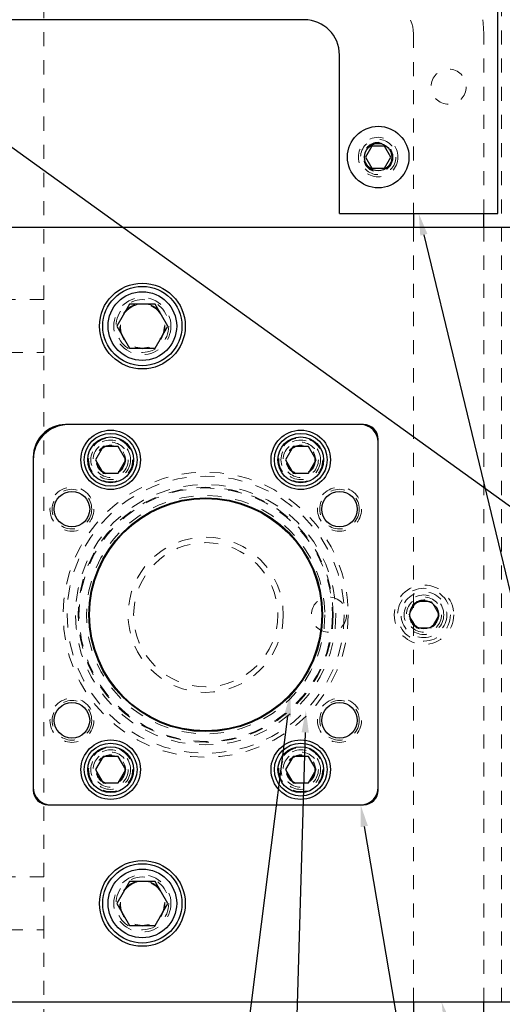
# Model space of a CAD drawing. Header units: inches. Extents: x 220 to 877, y 4 to 174.
# Tile 378 of 656: x 428.26 to 431.69, y 155.66 to 162.65. Entities that reach past the tile are written whole.
import ezdxf

# ---------------------------------------------------------------- set-up
doc = ezdxf.new("R2010")
doc.units = ezdxf.units.IN
doc.header["$LTSCALE"] = 0.5
doc.header["$MEASUREMENT"] = 0
doc.linetypes.add('HIDDEN', pattern=[0.225, 0.15, -0.075])
for name, color, linetype in [('DIE-M-S', 8, 'Continuous'), ('DIE-M-S2', 1, 'Continuous'), ('DIE-M-S3', 8, 'Continuous'), ('DSS-M-S', 53, 'Continuous'), ('MFT-M-S', 8, 'Continuous'), ('SID-M-S', 105, 'Continuous'), ('SVD-M-S', 8, 'Continuous')]:
    doc.layers.add(name, color=color, linetype=linetype)

msp = doc.modelspace()

# ---------------------------------------------------------------- linework, layer by layer
at = {"layer": 'DIE-M-S', "linetype": 'Continuous', "lineweight": 25}
for p, q in [((438.38364, 161.17488), (424.13364, 161.17488)), ((430.70364, 159.77488), (428.58864, 159.77488)), ((430.80864, 157.17988), (430.80864, 159.66988)), ((428.35864, 159.54488), (428.35864, 157.17988)), ((428.46364, 157.07488), (430.70364, 157.07488)), ((424.13364, 155.67488), (438.38364, 155.67488))]:
    msp.add_line(p, q, dxfattribs=at)
for centre, radius in [((429.13364, 160.47488), 0.3045), ((431.13364, 158.42488), 0.1005), ((429.13364, 156.37488), 0.3045)]:
    msp.add_circle(centre, radius, dxfattribs=at)
at = {"layer": 'DIE-M-S', "linetype": 'HIDDEN', "lineweight": 18}
for centre in [(429.13364, 160.47488), (429.13364, 156.37488)]:
    msp.add_circle(centre, 0.203, dxfattribs=at)
at = {"layer": 'DIE-M-S', "linetype": 'Continuous', "lineweight": 25}
for centre, radius, start, end in [((428.58864, 159.54488), 0.23, 90, 180), ((430.70364, 159.66988), 0.105, 0, 90), ((428.46364, 157.17988), 0.105, 180, 270), ((430.70364, 157.17988), 0.105, 270, 0)]:
    msp.add_arc(centre, radius, start, end, dxfattribs=at)
at = {"layer": 'DIE-M-S2', "linetype": 'Continuous', "lineweight": 25}
for p, q in [((430.68364, 159.77488), (428.60864, 159.77488)), ((430.80864, 157.19988), (430.80864, 159.64988)), ((428.35864, 159.52488), (428.35864, 157.19988)), ((428.48364, 157.07488), (430.68364, 157.07488))]:
    msp.add_line(p, q, dxfattribs=at)
for centre, radius in [((428.90864, 159.52488), 0.211), ((430.25864, 159.52488), 0.211), ((428.63364, 159.17488), 0.126), ((430.53364, 159.17488), 0.126), ((429.58364, 158.42488), 0.83), ((429.58364, 158.42488), 0.825), ((428.63364, 157.67488), 0.126), ((430.53364, 157.67488), 0.126), ((428.90864, 157.32488), 0.211), ((430.25864, 157.32488), 0.211)]:
    msp.add_circle(centre, radius, dxfattribs=at)
at = {"layer": 'DIE-M-S2', "linetype": 'HIDDEN', "lineweight": 18}
for centre, radius in [((428.90864, 159.52488), 0.1405), ((430.25864, 159.52488), 0.1405), ((429.58364, 158.42488), 0.925), ((429.58364, 158.42488), 0.9), ((428.90864, 157.32488), 0.1405), ((430.25864, 157.32488), 0.1405)]:
    msp.add_circle(centre, radius, dxfattribs=at)
at = {"layer": 'DIE-M-S2', "linetype": 'Continuous', "lineweight": 25}
for centre, radius, start, end in [((428.60864, 159.52488), 0.25, 90, 180), ((430.68364, 159.64988), 0.125, 0, 90), ((428.48364, 157.19988), 0.125, 180, 270), ((430.68364, 157.19988), 0.125, 270, 0)]:
    msp.add_arc(centre, radius, start, end, dxfattribs=at)
at = {"layer": 'DIE-M-S3', "linetype": 'HIDDEN', "lineweight": 18}
for centre, radius in [((428.90864, 159.52488), 0.1005), ((430.25864, 159.52488), 0.1005), ((429.58364, 158.42488), 1.0125), ((428.63364, 159.17488), 0.14062), ((430.53364, 159.17488), 0.14062), ((431.13364, 158.42488), 0.211), ((431.13364, 158.42488), 0.1405), ((428.63364, 157.67488), 0.14062), ((430.53364, 157.67488), 0.14062), ((428.90864, 157.32488), 0.1005), ((430.25864, 157.32488), 0.1005)]:
    msp.add_circle(centre, radius, dxfattribs=at)
at = {"layer": 'DSS-M-S', "linetype": 'Continuous', "lineweight": 25}
for p, q in [((431.65864, 161.27488), (431.65864, 163.82488)), ((430.28364, 162.64988), (427.38364, 162.64988)), ((430.53364, 161.27488), (430.53364, 162.39988)), ((430.53364, 161.27488), (431.65864, 161.27488)), ((431.05864, 161.27488), (431.05864, 161.17488)), ((431.55864, 161.17488), (431.55864, 161.27488)), ((431.05864, 155.67488), (431.05864, 155.57488)), ((431.55864, 155.57488), (431.55864, 155.67488))]:
    msp.add_line(p, q, dxfattribs=at)
at = {"layer": 'DSS-M-S', "linetype": 'HIDDEN', "lineweight": 18}
for p, q in [((431.05864, 162.54988), (431.05864, 161.27488)), ((431.55864, 161.27488), (431.55864, 162.54988)), ((431.05864, 161.17488), (431.05864, 155.67488)), ((431.55864, 155.67488), (431.55864, 161.17488))]:
    msp.add_line(p, q, dxfattribs=at)
for centre, radius in [((431.30864, 162.17488), 0.125), ((430.80864, 161.67488), 0.1405), ((430.80864, 161.67488), 0.1005), ((429.13364, 160.47488), 0.15625), ((428.90864, 159.52488), 0.15625), ((430.25864, 159.52488), 0.15625), ((428.63364, 159.17488), 0.15625), ((430.53364, 159.17488), 0.15625), ((430.45864, 158.42488), 0.125), ((428.63364, 157.67488), 0.15625), ((430.53364, 157.67488), 0.15625), ((428.90864, 157.32488), 0.15625), ((430.25864, 157.32488), 0.15625), ((429.13364, 156.37488), 0.15625)]:
    msp.add_circle(centre, radius, dxfattribs=at)
for radius in [0.75, 0.25]:
    msp.add_arc((430.80864, 162.54988), radius, 0, 90, dxfattribs=at)
at = {"layer": 'DSS-M-S', "linetype": 'Continuous', "lineweight": 25}
msp.add_arc((430.28364, 162.39988), 0.25, 0, 90, dxfattribs=at)
at = {"layer": 'MFT-M-S', "linetype": 'HIDDEN', "lineweight": 18}
for p, q in [((428.43364, 160.66238), (428.43364, 166.92488)), ((431.68364, 164.17488), (431.68364, 152.67488)), ((428.43364, 160.66238), (427.38489, 160.66238)), ((428.43364, 160.28738), (428.43364, 160.66238)), ((427.38489, 160.28738), (428.43364, 160.28738)), ((428.43364, 156.56238), (428.43364, 160.28738)), ((428.43364, 156.56238), (427.38489, 156.56238)), ((428.43364, 156.18738), (428.43364, 156.56238)), ((427.38489, 156.18738), (428.43364, 156.18738)), ((428.43364, 149.92488), (428.43364, 156.18738))]:
    msp.add_line(p, q, dxfattribs=at)
at = {"layer": 'SID-M-S'}
for p, q in [((424.31019, 164.5534), (445.61911, 149.19233)), ((431.13272, 161.12323), (433.99195, 149.26684)), ((430.16452, 157.70443), (429.09443, 149.27068)), ((430.2901, 157.58845), (430.04198, 149.27212)), ((430.70967, 156.92107), (432.00455, 149.26951))]:
    msp.add_line(p, q, dxfattribs=at)
for points in [[(431.10744, 161.11713), (431.09614, 161.27488), (431.10744, 161.11713), (431.15799, 161.12932)], [(430.13873, 157.7077), (430.18415, 157.85918), (430.13873, 157.7077), (430.19031, 157.70115)], [(430.26411, 157.58923), (430.29475, 157.74438), (430.26411, 157.58923), (430.31609, 157.58767)], [(430.68404, 156.91673), (430.68364, 157.07488), (430.68404, 156.91673), (430.73531, 156.92541)], [(431.27491, 155.51757), (431.25864, 155.67488), (431.27491, 155.51757), (431.32505, 155.53135)]]:
    msp.add_solid(points, dxfattribs=at)
at = {"layer": 'SVD-M-S', "linetype": 'Continuous', "lineweight": 25}
for p, q in [((430.76361, 161.75288), (430.71858, 161.67488)), ((430.85368, 161.75288), (430.76361, 161.75288)), ((430.89871, 161.67488), (430.85368, 161.75288)), ((430.71858, 161.67488), (430.76361, 161.59688)), ((430.85368, 161.59688), (430.89871, 161.67488)), ((430.76361, 161.59688), (430.85368, 161.59688)), ((429.04358, 160.63088), (428.95351, 160.47488)), ((429.22371, 160.63088), (429.04358, 160.63088)), ((429.31378, 160.47488), (429.22371, 160.63088)), ((428.95351, 160.47488), (429.04358, 160.31888)), ((429.22371, 160.31888), (429.31378, 160.47488)), ((429.04358, 160.31888), (429.22371, 160.31888)), ((428.85452, 159.61863), (428.80039, 159.52488)), ((428.96277, 159.61863), (428.85452, 159.61863)), ((429.0169, 159.52488), (428.96277, 159.61863)), ((430.20452, 159.61863), (430.15039, 159.52488)), ((430.31277, 159.61863), (430.20452, 159.61863)), ((430.3669, 159.52488), (430.31277, 159.61863)), ((428.80039, 159.52488), (428.85452, 159.43113)), ((428.96277, 159.43113), (429.0169, 159.52488)), ((430.15039, 159.52488), (430.20452, 159.43113)), ((430.31277, 159.43113), (430.3669, 159.52488)), ((428.85452, 159.43113), (428.96277, 159.43113)), ((430.20452, 159.43113), (430.31277, 159.43113)), ((428.85452, 157.41863), (428.80039, 157.32488)), ((428.96277, 157.41863), (428.85452, 157.41863)), ((429.0169, 157.32488), (428.96277, 157.41863)), ((430.20452, 157.41863), (430.15039, 157.32488)), ((430.31277, 157.41863), (430.20452, 157.41863)), ((430.3669, 157.32488), (430.31277, 157.41863)), ((428.80039, 157.32488), (428.85452, 157.23113)), ((428.96277, 157.23113), (429.0169, 157.32488)), ((430.15039, 157.32488), (430.20452, 157.23113)), ((430.31277, 157.23113), (430.3669, 157.32488)), ((428.85452, 157.23113), (428.96277, 157.23113)), ((430.20452, 157.23113), (430.31277, 157.23113)), ((429.04358, 156.53088), (428.95351, 156.37488)), ((429.22371, 156.53088), (429.04358, 156.53088)), ((429.31378, 156.37488), (429.22371, 156.53088)), ((428.95351, 156.37488), (429.04358, 156.21888)), ((429.22371, 156.21888), (429.31378, 156.37488)), ((429.04358, 156.21888), (429.22371, 156.21888))]:
    msp.add_line(p, q, dxfattribs=at)
at = {"layer": 'SVD-M-S', "linetype": 'HIDDEN', "lineweight": 18}
for p, q in [((431.02539, 158.42488), (431.07952, 158.51863)), ((431.07952, 158.51863), (431.18777, 158.51863)), ((431.18777, 158.51863), (431.2419, 158.42488)), ((431.07952, 158.33113), (431.02539, 158.42488)), ((431.2419, 158.42488), (431.18777, 158.33113)), ((431.18777, 158.33113), (431.07952, 158.33113))]:
    msp.add_line(p, q, dxfattribs=at)
at = {"layer": 'SVD-M-S', "linetype": 'Continuous', "lineweight": 25}
for centre, radius in [((430.80864, 161.67488), 0.2185), ((430.80864, 161.67488), 0.0975), ((429.13364, 160.47488), 0.28125), ((429.13364, 160.47488), 0.24375), ((428.90864, 159.52488), 0.1875), ((430.25864, 159.52488), 0.1875), ((428.90864, 159.52488), 0.1625), ((430.25864, 159.52488), 0.1625), ((428.90864, 157.32488), 0.1875), ((428.90864, 157.32488), 0.1625), ((430.25864, 157.32488), 0.1875), ((430.25864, 157.32488), 0.1625), ((429.13364, 156.37488), 0.28125), ((429.13364, 156.37488), 0.24375)]:
    msp.add_circle(centre, radius, dxfattribs=at)
at = {"layer": 'SVD-M-S', "linetype": 'HIDDEN', "lineweight": 18}
for centre, radius in [((430.80864, 161.67488), 0.125), ((430.80864, 161.67488), 0.10497), ((430.80864, 161.67488), 0.1047), ((430.80864, 161.67488), 0.10418), ((429.13364, 160.47488), 0.1875), ((429.13364, 160.47488), 0.16072), ((429.13364, 160.47488), 0.16045), ((429.13364, 160.47488), 0.15993), ((428.90864, 159.52488), 0.125), ((430.25864, 159.52488), 0.125), ((428.90864, 159.52488), 0.10497), ((428.90864, 159.52488), 0.1047), ((428.90864, 159.52488), 0.10418), ((430.25864, 159.52488), 0.10497), ((430.25864, 159.52488), 0.1047), ((430.25864, 159.52488), 0.10418), ((429.58364, 158.42488), 0.98425), ((429.58364, 158.42488), 0.90551), ((429.58364, 158.42488), 0.84646), ((429.58364, 158.42488), 0.55118), ((429.58364, 158.42488), 0.51181), ((431.13364, 158.42488), 0.1875), ((431.13364, 158.42488), 0.1625), ((431.13364, 158.42488), 0.125), ((431.13364, 158.42488), 0.10497), ((431.13364, 158.42488), 0.1047), ((431.13364, 158.42488), 0.10418), ((428.90864, 157.32488), 0.125), ((428.90864, 157.32488), 0.10497), ((428.90864, 157.32488), 0.1047), ((428.90864, 157.32488), 0.10418), ((430.25864, 157.32488), 0.125), ((430.25864, 157.32488), 0.10497), ((430.25864, 157.32488), 0.1047), ((430.25864, 157.32488), 0.10418), ((429.13364, 156.37488), 0.1875), ((429.13364, 156.37488), 0.16072), ((429.13364, 156.37488), 0.16045), ((429.13364, 156.37488), 0.15993)]:
    msp.add_circle(centre, radius, dxfattribs=at)

doc.saveas('drawing.dxf')
